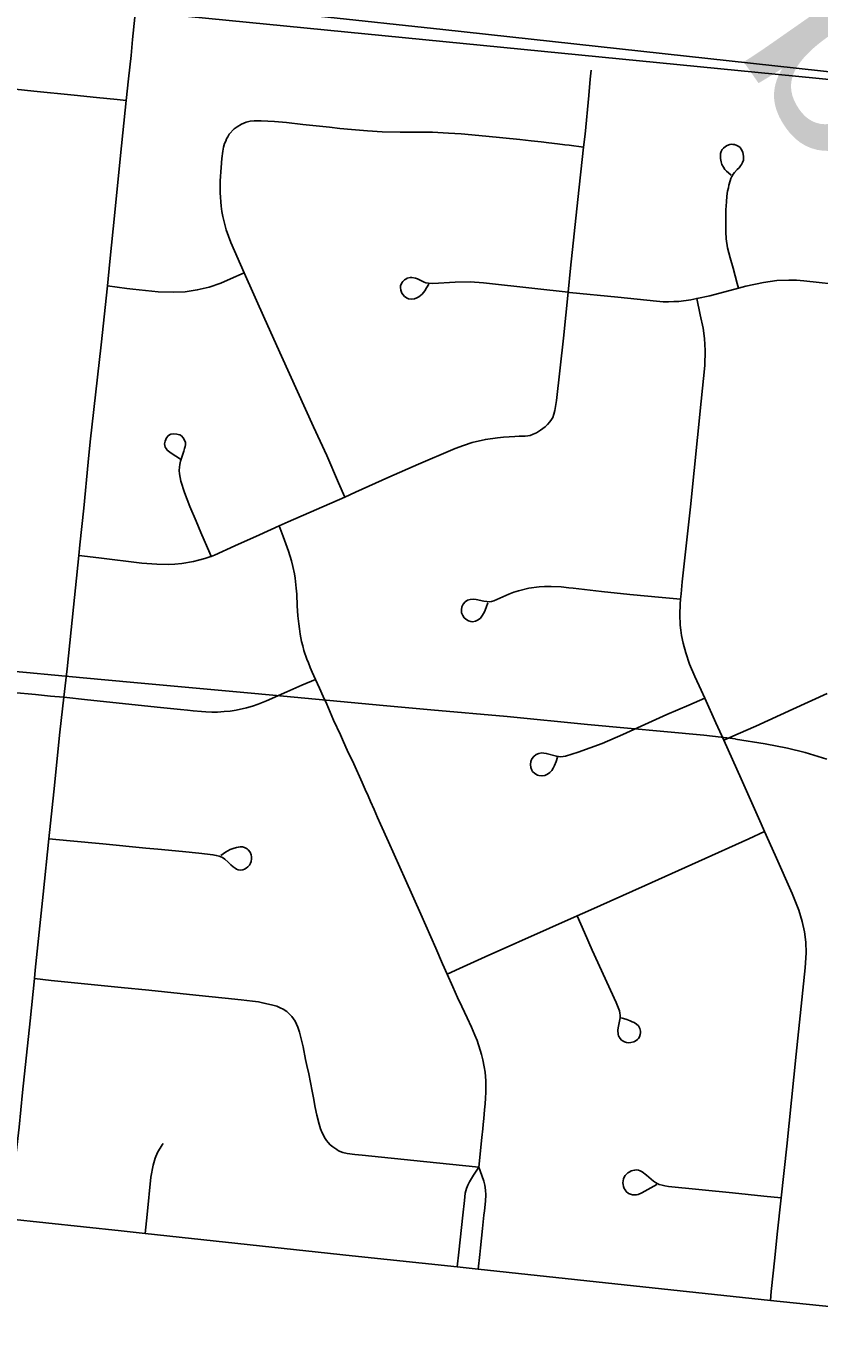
# Model space of a CAD drawing. Extents: x -1.4 to 35.4, y 0 to 22.
# Drawn here: x 30.353 to 30.682, y 17.859 to 18.396 of the extents above; entities that cross this region are included whole.
import ezdxf

# ---------------------------------------------------------------- set-up
doc = ezdxf.new("R2010")
doc.units = 0
for name, color, linetype in [('GM_X_City_Street', 7, 'Continuous'), ('GM_X_County_Road', 7, 'Continuous'), ('GM_X_County_Text', 7, 'Continuous'), ('GM_X_Minor_River_Text', 7, 'Continuous'), ('GM_X_Section', 7, 'Continuous'), ('GM_X_Township_Road', 7, 'Continuous')]:
    doc.layers.add(name, color=color, linetype=linetype)

msp = doc.modelspace()

# ---------------------------------------------------------------- linework, layer by layer
at = {"layer": 'GM_X_City_Street'}
for points in [[(30.56852, 18.22983), (30.56946, 18.23077), (30.57036, 18.23187), (30.5711, 18.23286), (30.57163, 18.2338), (30.57208, 18.23513), (30.57248, 18.23661), (30.57324, 18.2408), (30.57609, 18.26664), (30.57798, 18.28571), (30.57896, 18.29568), (30.58196, 18.3241), (30.58441, 18.34594), (30.585, 18.35124), (30.58657, 18.36728), (30.58719, 18.37406), (30.58759, 18.37778)], [(30.32997, 18.36738), (30.33114, 18.3682), (30.33264, 18.36912), (30.33434, 18.36995), (30.33536, 18.37029), (30.33632, 18.37046), (30.33828, 18.3707), (30.34209, 18.3706), (30.35648, 18.36917), (30.37317, 18.36745), (30.38246, 18.36647), (30.39099, 18.36559), (30.39475, 18.3652)], [(30.43955, 18.3535), (30.44081, 18.35437), (30.44249, 18.35537), (30.44448, 18.35621), (30.44609, 18.35659), (30.44785, 18.35678), (30.45074, 18.3568), (30.45629, 18.35649), (30.46123, 18.35608), (30.46801, 18.35533), (30.47902, 18.35411), (30.48328, 18.35366), (30.48813, 18.35314), (30.49486, 18.35261), (30.50083, 18.3523), (30.5083, 18.35215), (30.51566, 18.35215), (30.5217, 18.3521), (30.52845, 18.35174), (30.5336, 18.35138), (30.54386, 18.35039), (30.55795, 18.34901), (30.5627, 18.34848), (30.56683, 18.34802), (30.56998, 18.34761), (30.57357, 18.34725), (30.57662, 18.34686), (30.57845, 18.34664), (30.58441, 18.34594)], [(30.48536, 18.20074), (30.48281, 18.20663), (30.47787, 18.21804), (30.4724, 18.22987), (30.45908, 18.25923), (30.45223, 18.27454), (30.44369, 18.29372), (30.43806, 18.30635), (30.43626, 18.31165), (30.43486, 18.31707), (30.43444, 18.3192), (30.43415, 18.32136), (30.43369, 18.32694), (30.43364, 18.32967), (30.43366, 18.33191), (30.43407, 18.33749), (30.43445, 18.3412), (30.43484, 18.34426), (30.43514, 18.34587), (30.43556, 18.34733), (30.43599, 18.34839), (30.43637, 18.34931), (30.43682, 18.35016), (30.43746, 18.3512), (30.43955, 18.3535)], [(30.64866, 18.28741), (30.64813, 18.2893), (30.64638, 18.29562), (30.6452, 18.29997), (30.64414, 18.30418), (30.64356, 18.30778), (30.64337, 18.3108), (30.64333, 18.31301), (30.64333, 18.31556), (30.64333, 18.31825), (30.64343, 18.31994), (30.64362, 18.32321), (30.64386, 18.32552), (30.64415, 18.32758), (30.64444, 18.32903), (30.64468, 18.33008), (30.64513, 18.33189), (30.64545, 18.33292), (30.64584, 18.33374), (30.64641, 18.33461), (30.64697, 18.33533), (30.64814, 18.33658), (30.64886, 18.33735), (30.64952, 18.3381), (30.64992, 18.33874), (30.65033, 18.33947), (30.65068, 18.34047), (30.65074, 18.34124), (30.65072, 18.34203), (30.65059, 18.34293), (30.65041, 18.34363), (30.65012, 18.34437), (30.64976, 18.34507), (30.6493, 18.34567), (30.64872, 18.34614), (30.6479, 18.34663), (30.64703, 18.34692), (30.64635, 18.34704), (30.64573, 18.34711), (30.64499, 18.347), (30.64401, 18.34663), (30.64319, 18.34615), (30.64242, 18.34542), (30.64194, 18.34485), (30.6415, 18.34413), (30.64122, 18.34331), (30.64113, 18.34255), (30.64112, 18.34185), (30.64117, 18.34122), (30.6413, 18.34045), (30.64145, 18.33982), (30.6418, 18.33875), (30.6424, 18.33753), (30.64305, 18.33666), (30.64367, 18.33595), (30.64448, 18.33521), (30.64559, 18.3342)], [(30.38692, 18.28831), (30.39496, 18.28731), (30.39742, 18.28701), (30.40794, 18.2859), (30.41422, 18.28568), (30.41925, 18.28593), (30.42422, 18.28669), (30.42913, 18.28785), (30.43392, 18.28943), (30.43796, 18.2912), (30.44369, 18.29372)], [(30.52017, 18.28902), (30.51931, 18.28746), (30.51857, 18.28623), (30.51808, 18.28562), (30.51743, 18.28487), (30.51673, 18.28431), (30.51603, 18.28377), (30.51521, 18.28332), (30.51425, 18.283), (30.51303, 18.28283), (30.51181, 18.283), (30.51123, 18.28324), (30.51017, 18.28398), (30.50905, 18.28535), (30.50856, 18.28649), (30.50843, 18.2877), (30.50852, 18.28836), (30.50902, 18.28956), (30.50943, 18.29013), (30.51012, 18.29079), (30.51069, 18.29115), (30.5113, 18.29148), (30.51248, 18.29178), (30.51316, 18.29177), (30.51471, 18.29148), (30.51547, 18.2912), (30.51828, 18.28988), (30.51903, 18.28959), (30.52006, 18.28941), (30.5219, 18.28927), (30.53117, 18.28989), (30.53736, 18.29), (30.54291, 18.28963), (30.56425, 18.28725), (30.57798, 18.28571)], [(30.57798, 18.28571), (30.57861, 18.28565), (30.59862, 18.28364), (30.61466, 18.28193), (30.61739, 18.28172), (30.61961, 18.28174), (30.62188, 18.28183), (30.62394, 18.28192), (30.62886, 18.2826), (30.63135, 18.28313), (30.63674, 18.28426), (30.64866, 18.28741), (30.65174, 18.28823), (30.65903, 18.28976), (30.66456, 18.2905), (30.66952, 18.29074), (30.67272, 18.29068), (30.6757, 18.29046), (30.69358, 18.28852)], [(30.66187, 17.86749), (30.66225, 17.87118), (30.66369, 17.88513), (30.66468, 17.89501), (30.6664, 17.9101), (30.66867, 17.93141), (30.67263, 17.96969), (30.67633, 18.00551), (30.67667, 18.01171), (30.67653, 18.01605), (30.67603, 18.02037), (30.67511, 18.02461), (30.67365, 18.02936), (30.67093, 18.03629), (30.66379, 18.05213), (30.65947, 18.06197), (30.65805, 18.06521), (30.64974, 18.08391), (30.64254, 18.09986), (30.63927, 18.1071), (30.63469, 18.11736), (30.6332, 18.12068), (30.63056, 18.12629), (30.62832, 18.13139), (30.6268, 18.13612), (30.62571, 18.14009), (30.62506, 18.14334), (30.62468, 18.14546), (30.62451, 18.14762), (30.62434, 18.15197), (30.62448, 18.15631), (30.62466, 18.15841), (30.62485, 18.16056), (30.62525, 18.16562), (30.6287, 18.19671), (30.63319, 18.24053), (30.63463, 18.25536), (30.63485, 18.26156), (30.63459, 18.26652), (30.63396, 18.27082), (30.6328, 18.27628), (30.63135, 18.28313)], [(30.37509, 18.17647), (30.38341, 18.17547), (30.40128, 18.17332), (30.40742, 18.17286), (30.41232, 18.17281), (30.41487, 18.17293), (30.41782, 18.17324), (30.42265, 18.17404), (30.42473, 18.1745), (30.42738, 18.17523), (30.42937, 18.17587), (30.42995, 18.1761), (30.43138, 18.17667), (30.43984, 18.18044), (30.45002, 18.18509), (30.45818, 18.18877), (30.46186, 18.19043), (30.48536, 18.20074), (30.48976, 18.2027), (30.50368, 18.20905), (30.51601, 18.21438), (30.51884, 18.21558), (30.52725, 18.21917), (30.5312, 18.22086), (30.53468, 18.22213), (30.5382, 18.22333), (30.54369, 18.22461), (30.54867, 18.22532), (30.55113, 18.22558), (30.55587, 18.2259), (30.55769, 18.22593), (30.55927, 18.22595), (30.56025, 18.22603), (30.5613, 18.22615), (30.56232, 18.22628), (30.56354, 18.22677), (30.56487, 18.2274), (30.56661, 18.22845), (30.56852, 18.22983)], [(30.42995, 18.1761), (30.42937, 18.17747), (30.42571, 18.18599), (30.42374, 18.19071), (30.42115, 18.19687), (30.41887, 18.20266), (30.41742, 18.2073), (30.41689, 18.21034), (30.41674, 18.21179), (30.41682, 18.21318), (30.41698, 18.21428), (30.41725, 18.21562), (30.41776, 18.21722), (30.41863, 18.21973), (30.41897, 18.22092), (30.41915, 18.22165), (30.41926, 18.22237), (30.41931, 18.2234), (30.41895, 18.2244), (30.41836, 18.22531), (30.41765, 18.22607), (30.41692, 18.22648), (30.41628, 18.22671), (30.41567, 18.22687), (30.41442, 18.22699), (30.41325, 18.22682), (30.41267, 18.22658), (30.41209, 18.22619), (30.41142, 18.22528), (30.41112, 18.22456), (30.41091, 18.22392), (30.41067, 18.2228), (30.41073, 18.22211), (30.41094, 18.22138), (30.41127, 18.22083), (30.41176, 18.2202), (30.41224, 18.21972), (30.41333, 18.21893), (30.41731, 18.21642)], [(30.54103, 17.92274), (30.54225, 17.93501), (30.54259, 17.93867), (30.54282, 17.9405), (30.54302, 17.94294), (30.54335, 17.94659), (30.54361, 17.94902), (30.54378, 17.95144), (30.54391, 17.95386), (30.54393, 17.95685), (30.54387, 17.95863), (30.54375, 17.96039), (30.54356, 17.96214), (30.54322, 17.96443), (30.54264, 17.96729), (30.54206, 17.96956), (30.54158, 17.97127), (30.54025, 17.97524), (30.53934, 17.97747), (30.53862, 17.97917), (30.53793, 17.98084), (30.53613, 17.98477), (30.53393, 17.98939), (30.53217, 17.9932), (30.53019, 17.9976), (30.52782, 18.00282), (30.52586, 18.00713), (30.52313, 18.01355), (30.51688, 18.02772), (30.51056, 18.04193), (30.50349, 18.05776), (30.50025, 18.06504), (30.49899, 18.06782), (30.4975, 18.07116), (30.49601, 18.0745), (30.49506, 18.07673), (30.49384, 18.07949), (30.49264, 18.08227), (30.4891, 18.09006), (30.48642, 18.09577), (30.48488, 18.09921), (30.48356, 18.10208), (30.48077, 18.10824), (30.4793, 18.11153), (30.47791, 18.11476), (30.47644, 18.11798), (30.4749, 18.1215), (30.47322, 18.12502), (30.4719, 18.12803), (30.47102, 18.13008), (30.47029, 18.13192), (30.46963, 18.13353), (30.46845, 18.13705), (30.46794, 18.13902), (30.4675, 18.14083), (30.46691, 18.14381), (30.46657, 18.1461), (30.46632, 18.14813), (30.46596, 18.15142), (30.46568, 18.15556), (30.46543, 18.16047), (30.46523, 18.16291), (30.46476, 18.16713), (30.46448, 18.16894), (30.46389, 18.1719), (30.4633, 18.17425), (30.46202, 18.17831), (30.46038, 18.18286), (30.45979, 18.18444), (30.45818, 18.18877)], [(30.54465, 18.15686), (30.54405, 18.15488), (30.54333, 18.15319), (30.54254, 18.15175), (30.54162, 18.15052), (30.54065, 18.14975), (30.53952, 18.14924), (30.5383, 18.14904), (30.5376, 18.1491), (30.5367, 18.14934), (30.53598, 18.14977), (30.53495, 18.1506), (30.53429, 18.15157), (30.53385, 18.15272), (30.53373, 18.15394), (30.53394, 18.15515), (30.53447, 18.15627), (30.53527, 18.15722), (30.53629, 18.15793), (30.53742, 18.15828), (30.53864, 18.15837), (30.53987, 18.15823), (30.54302, 18.15759), (30.54429, 18.15735), (30.54536, 18.15729), (30.54622, 18.15741), (30.54716, 18.15767), (30.55338, 18.16047), (30.55555, 18.16132), (30.55747, 18.1619), (30.56168, 18.16292), (30.56599, 18.16347), (30.5682, 18.16361), (30.57094, 18.16368), (30.57507, 18.16343), (30.57831, 18.16312), (30.58014, 18.1629), (30.59181, 18.16159), (30.60361, 18.1603), (30.61702, 18.15904), (30.62466, 18.15841)], [(30.3478, 18.11969), (30.35714, 18.1188), (30.36083, 18.11847), (30.36329, 18.1182), (30.36888, 18.1177), (30.37875, 18.11668), (30.40893, 18.11342), (30.41728, 18.11262), (30.42018, 18.1123), (30.42249, 18.11208), (30.426, 18.11175), (30.42782, 18.11163), (30.43031, 18.11157), (30.43256, 18.11155), (30.43533, 18.11172), (30.43779, 18.11194), (30.44032, 18.11234), (30.44462, 18.11332), (30.44709, 18.11401), (30.44942, 18.11478), (30.45292, 18.11616), (30.46141, 18.11994), (30.46761, 18.12266), (30.47322, 18.12502)], [(30.57361, 18.09279), (30.57301, 18.09105), (30.57233, 18.08935), (30.57182, 18.08825), (30.57118, 18.08731), (30.57045, 18.08654), (30.56945, 18.08578), (30.56833, 18.08525), (30.56711, 18.08504), (30.56588, 18.08517), (30.56528, 18.08536), (30.56414, 18.08604), (30.56329, 18.08689), (30.5629, 18.08744), (30.56253, 18.08856), (30.56237, 18.08979), (30.56253, 18.09102), (30.56301, 18.09217), (30.56376, 18.09315), (30.56475, 18.0939), (30.56589, 18.09438), (30.56711, 18.09459), (30.56792, 18.09453), (30.56895, 18.0944), (30.57317, 18.0932), (30.57407, 18.09305), (30.57501, 18.09301), (30.5759, 18.09305), (30.57686, 18.09325), (30.58219, 18.09494), (30.59214, 18.09856), (30.60074, 18.10226), (30.61889, 18.11048), (30.62802, 18.11446), (30.63469, 18.11736)], [(30.64254, 18.09986), (30.64849, 18.10248), (30.6559, 18.10574), (30.67122, 18.1128), (30.68541, 18.11919)], [(30.52782, 18.00282), (30.5329, 18.00514), (30.54363, 18.01005), (30.5703, 18.0219), (30.58173, 18.02702), (30.58617, 18.029), (30.60999, 18.0396), (30.63209, 18.0495), (30.653, 18.05902), (30.65947, 18.06197)], [(30.36268, 18.059), (30.37147, 18.05818), (30.38506, 18.0569), (30.40294, 18.0551), (30.40789, 18.05466), (30.41803, 18.05365), (30.42489, 18.05298), (30.42839, 18.05261), (30.43072, 18.05234), (30.43207, 18.05209), (30.43335, 18.05175), (30.43466, 18.05116), (30.43569, 18.05048), (30.43709, 18.04929), (30.43819, 18.04824), (30.43911, 18.0474), (30.43996, 18.04673), (30.44051, 18.04642), (30.44121, 18.04613), (30.44219, 18.046), (30.44309, 18.04613), (30.44382, 18.04636), (30.44447, 18.04674), (30.44521, 18.04738), (30.44582, 18.04804), (30.44626, 18.0488), (30.44652, 18.04955), (30.44669, 18.0506), (30.44669, 18.0515), (30.44655, 18.05237), (30.44609, 18.05338), (30.44538, 18.05439), (30.44488, 18.05484), (30.4438, 18.05541), (30.44292, 18.05561), (30.442, 18.05567), (30.44124, 18.05557), (30.44044, 18.05541), (30.43906, 18.05497), (30.43791, 18.05452), (30.43686, 18.05398), (30.43594, 18.05346), (30.43394, 18.05209)], [(30.59993, 17.98475), (30.60094, 17.98448), (30.60231, 17.98405), (30.60371, 17.9835), (30.60461, 17.98311), (30.60538, 17.98272), (30.60636, 17.98206), (30.60712, 17.98133), (30.60773, 17.98026), (30.608, 17.97913), (30.60802, 17.97847), (30.60792, 17.97777), (30.60753, 17.97676), (30.60721, 17.97616), (30.60675, 17.97567), (30.60581, 17.975), (30.60522, 17.97471), (30.604, 17.97441), (30.60324, 17.97434), (30.60219, 17.97446), (30.60133, 17.97469), (30.60016, 17.97543), (30.59956, 17.97614), (30.59893, 17.97721), (30.59876, 17.97781), (30.59862, 17.97965), (30.59876, 17.98054), (30.59947, 17.98396), (30.59958, 17.98491), (30.59959, 17.98581), (30.5995, 17.98666), (30.59927, 17.98764), (30.5979, 17.99111), (30.58799, 18.01271), (30.58475, 18.02011), (30.58173, 18.02702)], [(30.3567, 18.00096), (30.36366, 18.00025), (30.39269, 17.99729), (30.40408, 17.99613), (30.42359, 17.99408), (30.43582, 17.99283), (30.44235, 17.99224), (30.44713, 17.99162), (30.44954, 17.99129), (30.45188, 17.99085), (30.45496, 17.99012), (30.45721, 17.98949), (30.45863, 17.98888), (30.45986, 17.98831), (30.46129, 17.98731), (30.46237, 17.98638), (30.46338, 17.98528), (30.46474, 17.98338), (30.46589, 17.98088), (30.46662, 17.97875), (30.46743, 17.97538), (30.46806, 17.97261), (30.46911, 17.96739), (30.46963, 17.96497), (30.47043, 17.96152), (30.47117, 17.95786), (30.47183, 17.95434), (30.47234, 17.95148), (30.47307, 17.94752), (30.47373, 17.9443), (30.47469, 17.94066), (30.47534, 17.93873), (30.47601, 17.937), (30.47726, 17.93462), (30.47776, 17.93388), (30.47846, 17.933), (30.4793, 17.93205), (30.48037, 17.93116), (30.48202, 17.93003), (30.48275, 17.92956), (30.48451, 17.9289), (30.48641, 17.92847), (30.48957, 17.92802), (30.49263, 17.9277), (30.51803, 17.92513), (30.54103, 17.92274)], [(30.40254, 17.8953), (30.40337, 17.90307), (30.40502, 17.91864), (30.40592, 17.92355), (30.40681, 17.92654), (30.40778, 17.92884), (30.40969, 17.93208), (30.41003, 17.9326)], [(30.53196, 17.88138), (30.53263, 17.88757), (30.53429, 17.90283), (30.53498, 17.90894), (30.53532, 17.91196), (30.53583, 17.91395), (30.53634, 17.91534), (30.53708, 17.91673), (30.53869, 17.91944), (30.54103, 17.92274)], [(30.54075, 17.88043), (30.54137, 17.88647), (30.54166, 17.88936), (30.5425, 17.89732), (30.54311, 17.90287), (30.54329, 17.9047), (30.54368, 17.90859), (30.54389, 17.9113), (30.54375, 17.91328), (30.54346, 17.91534), (30.54309, 17.91702), (30.54228, 17.91937), (30.54103, 17.92274)], [(30.61477, 17.91562), (30.60857, 17.91211), (30.60711, 17.91145), (30.60627, 17.91128), (30.60558, 17.91122), (30.60466, 17.91128), (30.60388, 17.9115), (30.6031, 17.91189), (30.6021, 17.91271), (30.60161, 17.91333), (30.60123, 17.91393), (30.60095, 17.91475), (30.6008, 17.91553), (30.60074, 17.9163), (30.6008, 17.91713), (30.60098, 17.91786), (30.60128, 17.91861), (30.60169, 17.91926), (30.60223, 17.91991), (30.60278, 17.9204), (30.60353, 17.92086), (30.60416, 17.92118), (30.60487, 17.92138), (30.60566, 17.92157), (30.60635, 17.9216), (30.6072, 17.92147), (30.60783, 17.92125), (30.60866, 17.92088), (30.6105, 17.91947), (30.61346, 17.91699), (30.61429, 17.9164), (30.61498, 17.91596), (30.6158, 17.91562), (30.61702, 17.91524), (30.61815, 17.91496), (30.61958, 17.91474), (30.64618, 17.91205), (30.65913, 17.9108), (30.6664, 17.9101)]]:
    msp.add_lwpolyline(points, dxfattribs=at)
at = {"layer": 'GM_X_County_Road'}
msp.add_line((30.66187, 17.86749), (30.68749, 17.86476), dxfattribs=at)
for points in [[(30.34585, 17.90138), (30.39263, 17.89637), (30.40254, 17.8953)], [(30.40254, 17.8953), (30.48839, 17.88605), (30.53196, 17.88138)], [(30.53196, 17.88138), (30.54075, 17.88043), (30.59343, 17.87479), (30.66187, 17.86749)]]:
    msp.add_lwpolyline(points, dxfattribs=at)
at = {"layer": 'GM_X_County_Text'}
for points in [[(30.74568, 18.37064), (30.67261, 18.37862), (30.52606, 18.39463), (30.47448, 18.40026), (30.47691, 18.42039), (30.47695, 18.42077), (30.47709, 18.42186), (30.48232, 18.46522), (30.48389, 18.47826), (30.48438, 18.48233), (30.48439, 18.48243), (30.48447, 18.48242), (30.53098, 18.47813), (30.66349, 18.46588), (30.6636, 18.46784), (30.66623, 18.51382), (30.66813, 18.54693), (30.67375, 18.64507), (30.67772, 18.71426), (30.67786, 18.71682), (30.68675, 18.87201)], [(30.33234, 18.12991), (30.35339, 18.12801), (30.37691, 18.12579), (30.39794, 18.12377), (30.44498, 18.11956), (30.4555, 18.11861), (30.50129, 18.11428), (30.5211, 18.11248), (30.55266, 18.10967), (30.58609, 18.10645), (30.63434, 18.10195), (30.64735, 18.10039), (30.64746, 18.10037), (30.65969, 18.09843), (30.66891, 18.09656), (30.67623, 18.09473), (30.68523, 18.09202)]]:
    msp.add_lwpolyline(points, dxfattribs=at)
at = {"layer": 'GM_X_Section'}
msp.add_lwpolyline([(29.90725, 18.45063), (30.88459, 18.35447), (30.79442, 17.34824), (29.80136, 17.45639)], close=True, dxfattribs=at)
at = {"layer": 'GM_X_Township_Road'}
for points in [[(30.39475, 18.3652), (30.39573, 18.37422), (30.39675, 18.38393), (30.39734, 18.39052), (30.39836, 18.39981), (30.39915, 18.40641), (30.3997, 18.41071), (30.40088, 18.41881), (30.40266, 18.43073), (30.40351, 18.4363), (30.40418, 18.4412), (30.40494, 18.44863), (30.40605, 18.45981), (30.40677, 18.46659), (30.40858, 18.48451), (30.4098, 18.49624), (30.41064, 18.50615), (30.41096, 18.5101)], [(30.38692, 18.28831), (30.38797, 18.29842), (30.39, 18.31882), (30.39244, 18.34246), (30.39475, 18.3652)], [(30.37509, 18.17647), (30.37555, 18.18088), (30.37715, 18.19608), (30.37901, 18.21517), (30.37986, 18.22362), (30.38439, 18.26383), (30.38692, 18.28831)], [(30.36888, 18.1177), (30.37023, 18.12952), (30.37192, 18.14565), (30.37509, 18.17647)], [(30.36268, 18.059), (30.36473, 18.07851), (30.36727, 18.10317), (30.36888, 18.1177)], [(30.3567, 18.00096), (30.35705, 18.00443), (30.36026, 18.03594), (30.36268, 18.059)], [(30.34585, 17.90138), (30.34649, 17.90662), (30.34717, 17.91211), (30.35029, 17.93939), (30.35173, 17.95367), (30.35494, 17.9834), (30.3567, 18.00096)]]:
    msp.add_lwpolyline(points, dxfattribs=at)

# ---------------------------------------------------------------- texts
at = {"layer": 'GM_X_Minor_River_Text'}
msp.add_text('Hebble', height=0.094699, rotation=304.9632, dxfattribs=at).set_placement((30.51298, 18.57834))

doc.saveas('drawing.dxf')
